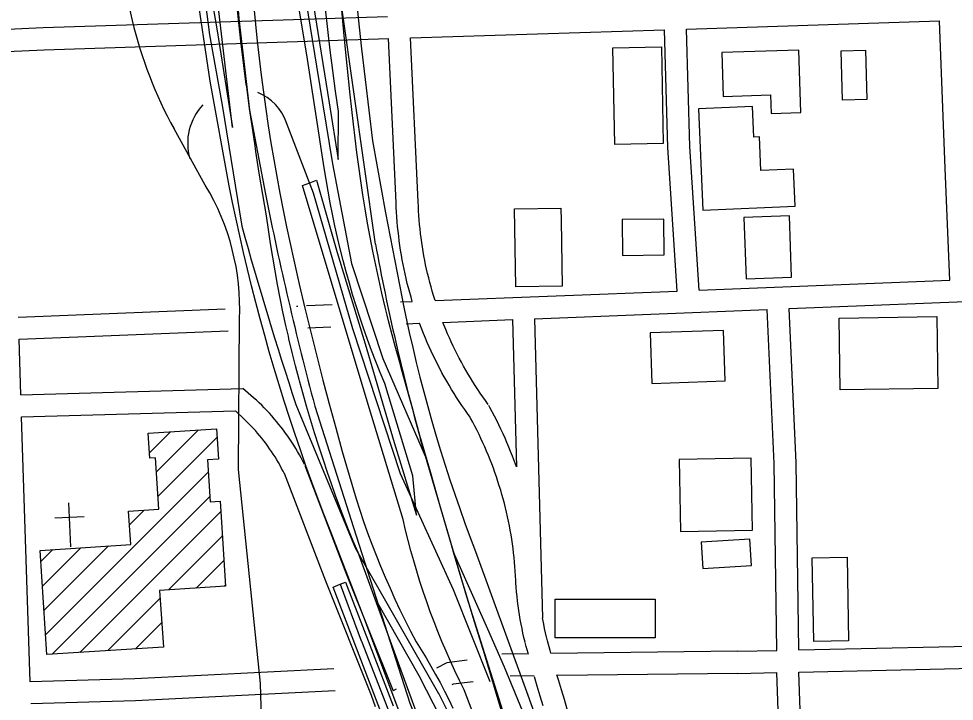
# Model space of a CAD drawing. Extents: x 3297716 to 3335574, y 688621 to 713991.
# Drawn here: x 3328689 to 3329962, y 707734 to 708662 of the extents above; entities that cross this region are included whole.
import ezdxf

# ---------------------------------------------------------------- set-up
doc = ezdxf.new("R2010")
doc.units = 0
for name, color, linetype in [('V-BLDG-OTLN', 7, 'Continuous'), ('V-BRDG-OTLN', 7, 'Continuous'), ('V-ROAD-CNTR', 7, 'Continuous'), ('V-SITE-OTLN', 7, 'Continuous')]:
    doc.layers.add(name, color=color, linetype=linetype)

msp = doc.modelspace()

# ---------------------------------------------------------------- linework, layer by layer
at = {"layer": 'V-BLDG-OTLN'}
for p, q in [((3328866.5, 708071.5), (3328895.4, 708100.4)), ((3328876.2, 708045.8), (3328933.3, 708102.9)), ((3328878.3, 708012.6), (3328958.7, 708093)), ((3328725.3, 707824.2), (3328946.5, 708045.4)), ((3328734.2, 707797.8), (3328948.6, 708012.2)), ((3328772.1, 707800.2), (3328963.7, 707991.8)), ((3328839.5, 707973.7), (3328859.3, 707993.6)), ((3328892.5, 707885.3), (3328965.8, 707958.7)), ((3328723.1, 707857.4), (3328810.9, 707945.1)), ((3328718.8, 707923.7), (3328735.3, 707940.2)), ((3328721, 707890.6), (3328773.1, 707942.7)), ((3328930.3, 707887.7), (3328968, 707925.5)), ((3328968.1, 707890.2), (3328970.2, 707892.3)), ((3328809.9, 707802.7), (3328881.2, 707874)), ((3328847.7, 707805.2), (3328883.4, 707840.8))]:
    msp.add_line(p, q, dxfattribs=at)
for points in [[(3329565.7, 708492.4), (3329499.9, 708491.1), (3329497.3, 708622.3), (3329563.2, 708623.6)], [(3329750.1, 708619.2), (3329645.5, 708616), (3329647.3, 708556.3), (3329711.5, 708558.3), (3329712.3, 708533), (3329752.7, 708534.3)], [(3329841, 708619), (3329842.5, 708552), (3329809.4, 708551.3), (3329807.9, 708618.3)], [(3329613.6, 708539.4), (3329619.7, 708401.4), (3329745.1, 708406.9), (3329742.9, 708457.3), (3329698.6, 708455.4), (3329696.6, 708501.2), (3329688.8, 708500.9), (3329686.9, 708542.6)], [(3329426.6, 708387.4), (3329428.1, 708298.3), (3329365.2, 708297.3), (3329363.5, 708403.4), (3329426.4, 708404.4)], [(3329675.5, 708391.7), (3329678.6, 708308.1), (3329740.4, 708310.4), (3329737.3, 708394)], [(3329510.4, 708340.1), (3329566.9, 708340.7), (3329566.4, 708389.4), (3329509.9, 708388.8)], [(3329937.7, 708257), (3329939.3, 708159.2), (3329806.5, 708157.1), (3329805, 708254.9)], [(3329647.7, 708238), (3329547.9, 708234.6), (3329550.3, 708166), (3329650, 708169.4)], [(3328885.5, 707807.6), (3328727, 707797.3), (3328717.8, 707939.1), (3328841.2, 707947.1), (3328838.3, 707992.2), (3328879.5, 707994.9), (3328874.9, 708064.9), (3328867, 708064.4), (3328864.8, 708098.4), (3328958, 708104.5), (3328960.7, 708063.2), (3328945.4, 708062.2), (3328949.1, 708005.1), (3328962.8, 708006), (3328970.3, 707890.3), (3328880.5, 707884.5)], [(3329685.2, 708064.5), (3329587.3, 708062.5), (3329589.3, 707964.7), (3329687.2, 707966.7)], [(3329683.6, 707954.1), (3329617.4, 707950), (3329619.6, 707914.5), (3329685.7, 707918.6)], [(3329770.6, 707815.3), (3329768.5, 707928.8), (3329815.7, 707929.7), (3329817.9, 707816.2)], [(3329418.7, 707872.6), (3329554.6, 707872.7), (3329554.6, 707820.2), (3329418.7, 707820.1)]]:
    msp.add_lwpolyline(points, close=True, dxfattribs=at)
at = {"layer": 'V-BRDG-OTLN'}
for points in [[(3328960.4, 709439.2), (3328975, 709183), (3328995.4, 708886.1), (3329005, 708723.7), (3329006.8, 708700.6), (3329008.7, 708677.4), (3329010.9, 708654.3), (3329013.3, 708631.2), (3329015.9, 708608.2), (3329018.7, 708585.1), (3329021.7, 708562.1), (3329024.9, 708539.1), (3329028.3, 708516.1), (3329031.9, 708493.2), (3329035.8, 708470.3), (3329039.8, 708447.4), (3329044, 708424.6), (3329048.4, 708401.8), (3329053, 708379)], [(3329109, 709410.3), (3329111.9, 709383.9), (3329114.6, 709357.4), (3329117.2, 709330.9), (3329119.5, 709304.4), (3329121.6, 709277.9), (3329123.6, 709251.4), (3329125.3, 709224.9), (3329141.9, 709040.8), (3329155.9, 708844), (3329148.3, 708843), (3329138.7, 708841.8), (3329130.6, 708932.1), (3329119.7, 709064.6), (3329125.8, 708971.4), (3329135.1, 708830.5), (3329138.7, 708788.6), (3329142.5, 708746.7), (3329146.6, 708704.8), (3329150.8, 708662.9), (3329155.3, 708621.1), (3329160.1, 708579.3), (3329165, 708537.5), (3329170.2, 708495.7)], [(3328925.7, 708840), (3328959.2, 708642.5), (3328979.5, 708513.8), (3328959.4, 708688.1)], [(3329152.8, 708256.2), (3329147.9, 708271.5), (3329143.1, 708286.9), (3329138.6, 708302.3), (3329134.2, 708317.8), (3329130.1, 708333.3), (3329126.2, 708348.9), (3329122.4, 708364.6), (3329118.9, 708380.3), (3329115.6, 708396), (3329112.5, 708411.8), (3329109.7, 708427.6), (3329107, 708443.4), (3329104.5, 708459.3), (3329080.6, 708612.6), (3329050.7, 708791.5)], [(3329209.3, 707712.9), (3329160.6, 707842.5), (3329112.3, 707966.7), (3329103.8, 707988.4), (3329095.5, 708010.1), (3329087.5, 708032), (3329079.6, 708053.8), (3329071.9, 708075.8), (3329064.4, 708097.8), (3329057.1, 708119.9), (3329049.9, 708142), (3329043, 708164.2), (3329036.3, 708186.5), (3329029.7, 708208.8), (3329023.4, 708231.2), (3329017.2, 708253.7), (3329011.3, 708276.1), (3329005.5, 708298.7), (3328999.9, 708321.3), (3328994.5, 708343.9), (3328989.4, 708366.6), (3328984.4, 708389.3), (3328979.6, 708412.1), (3328975, 708434.9), (3328949, 708576.9), (3328929.7, 708708.1)], [(3329232.8, 707711.5), (3329219.7, 707747.3), (3329150.5, 707936.1), (3329144, 707951.4), (3329137.6, 707966.8), (3329131.5, 707982.3), (3329125.5, 707997.9), (3329119.8, 708013.6), (3329114.3, 708029.3), (3329109, 708045.1), (3329102.8, 708063), (3329096.9, 708080.9), (3329091.1, 708098.9), (3329085.6, 708117), (3329080.2, 708135.1), (3329075.1, 708153.3), (3329070.7, 708169.5), (3329070.1, 708171.5), (3329065.3, 708189.8), (3329060.8, 708208.2), (3329056.4, 708226.6), (3329055.6, 708230.2), (3329052.2, 708245), (3329048.2, 708263.5), (3329044.5, 708282), (3329040.9, 708300.6), (3329037.5, 708319.1), (3329034.3, 708337.8), (3329031.3, 708356.4), (3329028.6, 708375.1), (3329026, 708393.9), (3329020.9, 708423), (3329016.1, 708452.1), (3329011.5, 708481.3), (3329010.3, 708489.3), (3329007.1, 708510.5), (3329002.9, 708539.7), (3328998.9, 708568.9), (3328998.4, 708572.7), (3328995.2, 708598.2), (3328991.6, 708627.5), (3328988.3, 708656.9), (3328985.2, 708686.2)], [(3329089.5, 708682.6), (3329111.1, 708547.5), (3329123.3, 708470.4), (3329123.7, 708535.6), (3329119.7, 708563.4), (3329116, 708591.3), (3329112.4, 708619.3), (3329109.1, 708647.2), (3329106, 708675.2)], [(3329357.4, 707682.5), (3329339.7, 707740.4), (3329322.3, 707798.4), (3329307.2, 707847.8), (3329295.3, 707887.2), (3329292.3, 707897.2), (3329280.5, 707936.7), (3329277.6, 707946.6), (3329263.1, 707996.1), (3329248.8, 708045.7), (3329234.7, 708095.3), (3329223.4, 708135.6), (3329220.8, 708145), (3329209.7, 708185.3), (3329207.1, 708194.7), (3329201.9, 708213.4), (3329201, 708216.6), (3329196.8, 708232.2), (3329191.9, 708251), (3329190, 708259), (3329187.3, 708269.9), (3329182.8, 708288.8), (3329178.5, 708307.8), (3329174.4, 708326.8), (3329170.5, 708345.8), (3329166.9, 708364.9), (3329163.4, 708384), (3329160.1, 708403.2), (3329156.9, 708422.4), (3329154, 708441.6), (3329151.3, 708460.8), (3329148.8, 708480.1), (3329146.5, 708499.4), (3329144.4, 708518.7), (3329139.8, 708558.6), (3329135.6, 708598.5), (3329131.5, 708638.5), (3329127.7, 708678.5)], [(3329170.2, 708495.7), (3329176, 708463.1), (3329182, 708430.4), (3329188, 708397.8), (3329194.2, 708365.2), (3329200.5, 708332.7), (3329206.9, 708300.2), (3329213.4, 708267.6), (3329220.1, 708235.2), (3329224.8, 708214.9), (3329229.6, 708194.7), (3329234.6, 708174.6), (3329239.9, 708154.5), (3329245.3, 708134.5), (3329250.9, 708114.5), (3329256.8, 708094.5), (3329262.8, 708074.7), (3329269, 708054.9), (3329275.4, 708035.1), (3329281.9, 708015.4), (3329288.7, 707995.8), (3329295.7, 707976.2), (3329302.8, 707956.7), (3329310.2, 707937.3), (3329375.8, 707757), (3329451, 707551)], [(3329335.5, 707642.3), (3329294.8, 707749.3), (3329288.4, 707762.3), (3329282.2, 707775.4), (3329276.1, 707788.5), (3329270.2, 707801.8), (3329264.6, 707815.2), (3329259.1, 707828.6), (3329253.8, 707842.1), (3329248.7, 707855.7), (3329243.8, 707869.3), (3329239.1, 707883.1), (3329234.6, 707896.9), (3329230.3, 707910.7), (3329226.2, 707924.6), (3329222.3, 707938.6), (3329218.5, 707952.6), (3329215, 707966.7), (3329211.7, 707980.8), (3329162.9, 708141.8), (3329074.8, 708435.2), (3329084.6, 708438.8), (3329094, 708442.3), (3329122.1, 708343.9), (3329160.1, 708219.8), (3329199.4, 708085.9), (3329229.9, 707986.9), (3329224.8, 708040.5), (3329186.8, 708166), (3329180.6, 708180.8), (3329174.7, 708195.8), (3329168.9, 708210.8), (3329163.3, 708225.9), (3329158, 708241), (3329152.8, 708256.2)], [(3329053, 708379), (3329057.9, 708356.3), (3329062.9, 708333.7), (3329070.4, 708300.9), (3329078.1, 708268.3)], [(3329078.1, 708268.3), (3329086.1, 708235.7), (3329094.3, 708203.1), (3329102.6, 708170.6), (3329111.2, 708138.1), (3329120, 708105.7), (3329129, 708073.4), (3329138.2, 708041.1), (3329147.7, 708008.9), (3329152.7, 707993.5), (3329158, 707978.1), (3329163.5, 707962.9), (3329169.2, 707947.7), (3329175.1, 707932.5), (3329181.2, 707917.5), (3329187.4, 707902.5), (3329193.9, 707887.6), (3329200.6, 707872.9), (3329207.5, 707858.2), (3329214.6, 707843.5), (3329221.9, 707829), (3329229.3, 707814.6), (3329236.3, 707803.8), (3329243, 707792.8), (3329249.6, 707781.7), (3329255.9, 707770.5), (3329262.1, 707759.2), (3329268, 707747.8), (3329273.8, 707736.3), (3329279.4, 707724.7)], [(3329576.6, 707172), (3329526, 707310.4), (3329482.5, 707430.2), (3329447.1, 707528.2), (3329395.6, 707669.2), (3329349.6, 707780.1), (3329326.8, 707831.7), (3329280.5, 707936.7)], [(3329183.8, 707713.8), (3329116.6, 707889.2), (3329126, 707892.9), (3329133.4, 707895.8)], [(3329133.4, 707895.8), (3329166.5, 707810.1), (3329198.2, 707727.8)], [(3329126, 707892.9), (3329154.8, 707816), (3329154.9, 707815.8), (3329190.8, 707723.4), (3329231, 707618.4), (3329270.9, 707519.8), (3329307.4, 707428.1), (3329353.4, 707312.7), (3329389.4, 707223.5), (3329432.1, 707117.5), (3329466.7, 707031.7)]]:
    msp.add_lwpolyline(points, dxfattribs=at)
at = {"layer": 'V-ROAD-CNTR'}
for points in [[(3328922.4, 709679.2), (3328953.6, 709239.6), (3328970.6, 708877.6), (3328988.1, 708662.2), (3329002.6, 708537.4), (3329024.5, 708423.2)], [(3329174, 708355.6), (3329129.4, 708670.8), (3329105.7, 709045.7), (3329080, 709303.2), (3329048.9, 709673.6)], [(3328857.8, 709018.4), (3328924, 708829.7), (3328948.1, 708640.2), (3328965.5, 708544.2), (3328992.2, 708380)], [(3329059.1, 708860.8), (3329071, 708737.6), (3329093.8, 708597.3), (3329115.8, 708464.6), (3329141.5, 708329.2), (3329184.3, 708200.1), (3329243.4, 708063.1)], [(3328103.2, 708621), (3328722.1, 708649.8), (3329190.4, 708664.8)], [(3329597.4, 708647.9), (3329941.6, 708659)], [(3329955.6, 708306.4), (3329949.4, 708458.4), (3329941.6, 708659)], [(3329221.8, 708635.8), (3329567.4, 708646.9)], [(3329584.7, 708291.7), (3329571.8, 708486.9), (3329567.4, 708646.9)], [(3329614.7, 708292.9), (3329601.8, 708488.3), (3329597.4, 708647.9)], [(3328672.7, 708617.5), (3328723.3, 708619.8), (3329191.8, 708634.9)], [(3329202.3, 708411.7), (3329191.8, 708634.9)], [(3329232.3, 708413.1), (3329221.8, 708635.8)], [(3329330.2, 707760.1), (3329280.3, 707885.2), (3329208.4, 708043.3), (3329143.2, 708240.2), (3329089.9, 708424.8), (3329053.1, 708520.4)], [(3328942.6, 708435.4), (3328900.2, 708512.1)], [(3329224.2, 708277.5), (3329222.5, 708283.2), (3329220.8, 708289.5), (3329219.1, 708295.8), (3329217.4, 708302.1), (3329215.9, 708308.5), (3329214.4, 708314.9), (3329213.1, 708321.3), (3329211.8, 708327.7), (3329210.5, 708334.1), (3329209.4, 708340.5), (3329208.3, 708347), (3329207.4, 708353.4), (3329206.5, 708359.9), (3329205.7, 708366.4), (3329204.9, 708372.9), (3329204.3, 708379.4), (3329203.7, 708385.9), (3329203.2, 708392.5), (3329202.8, 708399), (3329202.5, 708405.5), (3329202.3, 708411.9)], [(3329255.3, 708278.7), (3329253.1, 708285.6), (3329251.4, 708291.6), (3329249.7, 708297.5), (3329248.1, 708303.4), (3329246.6, 708309.4), (3329245.1, 708315.4), (3329243.7, 708321.4), (3329242.4, 708327.4), (3329241.2, 708333.4), (3329240.1, 708339.5), (3329239, 708345.6), (3329238, 708351.6), (3329237.1, 708357.7), (3329236.2, 708363.8), (3329235.5, 708370), (3329234.8, 708376.1), (3329234.2, 708382.2), (3329233.6, 708388.3), (3329233.2, 708394.5), (3329232.8, 708400.6), (3329232.5, 708406.8), (3329232.3, 708413)], [(3329614.7, 708292.9), (3329955.6, 708306.4)], [(3329255.3, 708278.7), (3329584.7, 708291.7)], [(3329208.2, 708276.8), (3329224.2, 708277.5)], [(3329737.1, 708267.8), (3330034.2, 708279.5)], [(3328688.2, 708256.2), (3328969.8, 708267.4)], [(3329066.8, 708271.2), (3329068.7, 708271.3)], [(3329080.2, 708271.8), (3329115.2, 708273.2)], [(3329390.6, 708254), (3329707.2, 708266.6)], [(3329720.3, 707803), (3329716.4, 708057.3), (3329707.2, 708266.6)], [(3329750.3, 707803.6), (3329746.4, 708058.2), (3329737.1, 708267.8)], [(3329017.6, 707758), (3328987.6, 708049.1), (3328989.1, 708253.8)], [(3329265.8, 708249.1), (3329360.6, 708252.8)], [(3329360.6, 708252.8), (3329365.9, 708052.6)], [(3329390.6, 708254), (3329401.3, 707847.1)], [(3328689.2, 708226.3), (3328973.9, 708237.5)], [(3329082.3, 708241.8), (3329113.4, 708243.1)], [(3329216.1, 708247.1), (3329234.2, 708247.8)], [(3329303.1, 708120), (3329299.3, 708125.2), (3329295.5, 708130.5), (3329291.8, 708135.9), (3329288.2, 708141.3), (3329284.6, 708146.8), (3329281.1, 708152.3), (3329277.7, 708157.9), (3329274.3, 708163.5), (3329271, 708169.1), (3329267.8, 708174.8), (3329264.6, 708180.6), (3329261.6, 708186.3), (3329258.5, 708192.1), (3329255.6, 708198), (3329252.8, 708203.9), (3329250, 708209.8), (3329247.3, 708215.7), (3329244.6, 708221.7), (3329242.1, 708227.7), (3329239.6, 708233.8), (3329237.2, 708239.9), (3329234.2, 708247.8)], [(3329327.3, 708137.6), (3329323.7, 708142.7), (3329320.1, 708147.7), (3329316.6, 708152.8), (3329313.2, 708157.9), (3329309.8, 708163), (3329306.5, 708168.2), (3329303.3, 708173.5), (3329300.1, 708178.8), (3329297, 708184.1), (3329294, 708189.4), (3329291, 708194.8), (3329288.1, 708200.3), (3329285.3, 708205.7), (3329282.5, 708211.3), (3329279.8, 708216.8), (3329277.2, 708222.4), (3329274.7, 708228), (3329272.2, 708233.6), (3329269.8, 708239.3), (3329265.8, 708249.1)], [(3328691.7, 708150.6), (3328689.2, 708226.3)], [(3328691.7, 708150.6), (3328993.5, 708159)], [(3329077.5, 708055.9), (3329075.3, 708060.2), (3329073, 708064.7), (3329070.6, 708069), (3329068.1, 708073.4), (3329065.6, 708077.7), (3329063, 708081.9), (3329060.3, 708086.2), (3329057.6, 708090.3), (3329054.7, 708094.4), (3329051.8, 708098.5), (3329048.9, 708102.5), (3329045.9, 708106.5), (3329042.8, 708110.4), (3329039.6, 708114.3), (3329036.4, 708118.1), (3329033.1, 708121.9), (3329029.8, 708125.6), (3329026.4, 708129.2), (3329022.9, 708132.8), (3329019.4, 708136.3), (3329015.8, 708139.8), (3329012.1, 708143.2), (3329008.4, 708146.5), (3329004.7, 708149.8), (3329000.9, 708153), (3328993.5, 708159)], [(3329065.9, 708137.4), (3329146.7, 707942.3)], [(3329365.9, 708052.6), (3329360.4, 708067.2), (3329358, 708073.4), (3329355.6, 708079.5), (3329353, 708085.6), (3329350.4, 708091.7), (3329347.7, 708097.7), (3329344.9, 708103.7), (3329342, 708109.7), (3329339.1, 708115.6), (3329336.1, 708121.5), (3329333, 708127.4), (3329329.9, 708133.2), (3329328.3, 708136)], [(3328692.6, 708120.6), (3328983.6, 708128.8)], [(3329050.6, 708042.4), (3329048.6, 708046.6), (3329046.5, 708050.5), (3329044.4, 708054.5), (3329042.1, 708058.4), (3329039.9, 708062.2), (3329037.5, 708066.1), (3329035.1, 708069.8), (3329032.6, 708073.6), (3329030.1, 708077.3), (3329027.5, 708080.9), (3329024.9, 708084.6), (3329022.2, 708088.1), (3329019.4, 708091.6), (3329016.5, 708095.1), (3329013.6, 708098.5), (3329010.7, 708101.9), (3329007.7, 708105.2), (3329004.6, 708108.5), (3329001.5, 708111.7), (3328998.3, 708114.9), (3328995.1, 708118), (3328983.6, 708128.8)], [(3329091.5, 708135.3), (3329144.2, 707970.2)], [(3328704.3, 707760.1), (3328692.6, 708120.6)], [(3329365, 707898.1), (3329364.7, 707904.4), (3329364.3, 707910.6), (3329363.9, 707916.9), (3329363.4, 707923.1), (3329362.7, 707929.3), (3329362.1, 707935.5), (3329361.3, 707941.7), (3329360.5, 707947.9), (3329359.5, 707954.1), (3329358.6, 707960.2), (3329357.5, 707966.4), (3329356.3, 707972.5), (3329355.1, 707978.6), (3329353.8, 707984.8), (3329352.5, 707990.8), (3329351, 707996.9), (3329349.5, 708003), (3329347.9, 708009), (3329346.2, 708015), (3329344.5, 708021), (3329342.6, 708027), (3329340.7, 708032.9), (3329338.8, 708038.9), (3329336.7, 708044.8), (3329334.6, 708050.6), (3329332.4, 708056.5), (3329330.1, 708062.3), (3329327.8, 708068.1), (3329325.4, 708073.9), (3329322.9, 708079.6), (3329320.4, 708085.3), (3329317.7, 708091), (3329315.1, 708096.6), (3329312.3, 708102.2), (3329309.5, 708107.8), (3329306.6, 708113.3), (3329303.6, 708118.8), (3329302.1, 708121.5)], [(3329642.9, 706837.8), (3329531.8, 707168.3), (3329393.9, 707574.4), (3329298.3, 707876), (3329235.4, 708090.3)], [(3329078.1, 708054.5), (3329134, 707908.7), (3329198.1, 707748.2)], [(3329050, 708043.8), (3329106.1, 707897.7), (3329168.3, 707742), (3329173.8, 707726.9)], [(3329144.2, 707970.2), (3329221, 707731.3), (3329290.7, 707558.8), (3329380.8, 707315.7)], [(3329146.7, 707942.3), (3329260.1, 707744.4)], [(3329377.6, 707814.3), (3329376.2, 707820.4), (3329374.8, 707826.5), (3329373.6, 707832.7), (3329372.4, 707838.9), (3329371.2, 707845.1), (3329370.2, 707851.3), (3329369.2, 707857.5), (3329368.4, 707863.7), (3329367.6, 707870), (3329366.9, 707876.2), (3329366.2, 707882.5), (3329365.7, 707888.8), (3329365.2, 707895), (3329365, 707897.8)], [(3329177.1, 707867.8), (3329233.2, 707768.7), (3329302, 707634.3), (3329335.4, 707539.6), (3329379.6, 707421.8), (3329415.3, 707336.1), (3329556.1, 707036.4)], [(3329406.8, 707821.2), (3329405.5, 707827.1), (3329404.2, 707832.8), (3329403, 707838.6), (3329401.3, 707847.1)], [(3329412.8, 707799.4), (3329411.8, 707802.8), (3329408.2, 707816.2), (3329406.7, 707821.6)], [(3329381.7, 707799.3), (3329379.2, 707808.4), (3329377.7, 707813.9)], [(3329750.3, 707803.6), (3330046.5, 707810.1)], [(3329382.7, 707798.5), (3329345.9, 707798)], [(3329666.5, 707801.8), (3329412.8, 707798.8)], [(3329666.4, 707801.8), (3329720.3, 707803)], [(3329299.1, 707789.8), (3329271, 707786.3), (3329257.1, 707779.1)], [(3329750.2, 707773.6), (3330047.7, 707780.1)], [(3329117.6, 707778), (3328846.6, 707764.6), (3328704.3, 707760.1)], [(3329390.2, 707768.6), (3329357.6, 707768.2)], [(3329402.4, 707727.5), (3329398.3, 707741), (3329394.3, 707754.4), (3329390.6, 707767.3)], [(3329435.1, 707723.1), (3329431.1, 707736.3), (3329427.1, 707749.6), (3329423.1, 707762.8), (3329421.1, 707769.7)], [(3329666.9, 707771.8), (3329421.8, 707768.9)], [(3329667, 707771.8), (3329720.2, 707773)], [(3329732.5, 707425.8), (3329720.2, 707773)], [(3329762.6, 707425.9), (3329750.2, 707773.6)], [(3329088.8, 705426.8), (3329064.1, 706253.1), (3329039, 707030), (3329017.6, 707758)], [(3329307.1, 707760.5), (3329280, 707757.2), (3329278.2, 707756.2)], [(3329119.1, 707748), (3328847.8, 707734.6), (3328705.3, 707730.2)], [(3329202.5, 707750.5), (3329198.1, 707748.2)]]:
    msp.add_lwpolyline(points, dxfattribs=at)
for centre, radius, start, end in [((3329412.9, 708795.2), 585.7, 177.8513, 208.9016), ((3328988.8, 708498.5), 67.9, 18.8572, 68.3402), ((3328994.2, 708492.9), 75.6, 136.4713, 196.2431), ((3328668.8, 708268.5), 320.6, 357.3772, 31.3669), ((3333676.1, 709354.8), 4744, 191.3242, 194.8954), ((3334066.1, 709790.4), 5266.3, 195.5344, 198.2935), ((3332082.9, 708889.5), 2957.4, 190.4007, 195.6783), ((3328083.7, 707131.4), 1326.6, 17.0626, 27.522)]:
    msp.add_arc(centre, radius, start, end, dxfattribs=at)
at = {"layer": 'V-SITE-OTLN'}
for p, q in [((3328759.7, 707943.7), (3328756.8, 708003.6)), ((3328777.8, 707984.6), (3328737.8, 707982.7))]:
    msp.add_line(p, q, dxfattribs=at)

doc.saveas('drawing.dxf')
